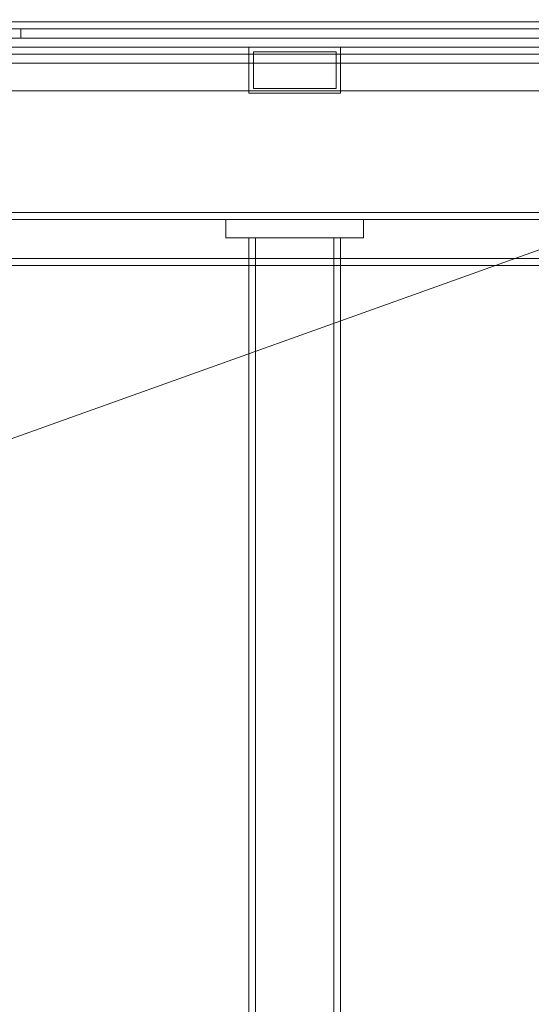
# Model space of a CAD drawing. Header units: millimetres. Extents: x -3490 to 61924, y -72580 to 6847.
# Tile 788 of 1056: x 26100 to 26323, y 866 to 1295. Entities that reach past the tile are written whole.
import ezdxf

# ---------------------------------------------------------------- set-up
doc = ezdxf.new("R2010")
doc.units = ezdxf.units.MM
for name, color, linetype, lineweight in [('COTAS_P', 1, 'Continuous', 0), ('lateral_briquetadora', 7, 'Continuous', 0), ('lateral_C05', 7, 'Continuous', 0)]:
    doc.layers.add(name, color=color, linetype=linetype, lineweight=lineweight)
doc.dimstyles.new('R19_100', dxfattribs={"dimtxt": 250, "dimasz": 150, "dimexe": 150, "dimexo": 80, "dimgap": 100, "dimtad": 1, "dimtih": 1, "dimtoh": 1, "dimdsep": 46, "dimcen": 0.09, "dimadec": 0, "dimazin": 0, "dimtfac": 1, "dimtdec": 4, "dimtofl": 0, "dimtmove": 0, "dimatfit": 3, "dimfxl": 1, "dimtolj": 1, "dimtzin": 0, "dimarcsym": 0})

# ---------------------------------------------------------------- blocks, each defined once
blk = doc.blocks.new('DIM_R29_7')
at = {"layer": 'COTAS_P'}
for p, q in [((24250.07, 2141), (24400.07, 2186)), ((26750.07, 2141), (26600.07, 2186)), ((24250.07, 1241), (24250.07, 2141)), ((24250.07, 2141), (26750.07, 2141)), ((24250.07, 2141), (24400.07, 2096)), ((26750.07, 2141), (26600.07, 2096)), ((26750.07, 1241), (26750.07, 2141))]:
    blk.add_line(p, q, dxfattribs=at)
blk.add_text('2500 P', height=250, dxfattribs=at).set_placement((25500.07, 2241))
blk = doc.blocks.new('DIM_R29_19')
at = {"layer": 'COTAS_P'}
for p, q in [((18820, 2240), (18619.96, 1362.51)), ((18619.96, 1362.51), (18776.21, 1373.05)), ((27699.96, -707.49), (18619.96, 1362.51)), ((18619.96, 1362.51), (18756.2, 1285.3)), ((27900, 170), (27699.96, -707.49)), ((27699.96, -707.49), (27563.71, -630.27)), ((27699.96, -707.49), (27543.71, -718.02))]:
    blk.add_line(p, q, dxfattribs=at)
blk.add_text('9312.96 P', height=250, rotation=167.1576, dxfattribs=at).set_placement((23137.73, 230.02))

msp = doc.modelspace()

# ---------------------------------------------------------------- linework, layer by layer
at = {"layer": 'lateral_briquetadora'}
for p, q in [((26525.067, 1276), (25905.067, 1276)), ((26535.067, 1264), (25905.067, 1264)), ((25950.067, 1264), (26520.067, 1264)), ((26520.067, 1264), (25950.067, 1060))]:
    msp.add_line(p, q, dxfattribs=at)
at = {"layer": 'lateral_C05'}
for p, q in [((24250.067, 1294), (26750.067, 1294)), ((24250.067, 1291), (26750.067, 1291)), ((24310.067, 1294), (26690.067, 1294)), ((24310.067, 1291), (26690.067, 1291)), ((26100.817, 1287), (26100.817, 1291)), ((26100.817, 1291), (26700.067, 1291)), ((26123.826, 1291), (26123.841, 1291)), ((26123.841, 1291), (26123.863, 1291)), ((26123.863, 1291), (26123.893, 1291)), ((26123.893, 1291), (26123.93, 1291)), ((26123.93, 1291), (26123.974, 1291)), ((26123.974, 1291), (26124.025, 1291)), ((26124.025, 1291), (26124.083, 1291)), ((26124.083, 1291), (26124.148, 1291)), ((26124.148, 1291), (26124.219, 1291)), ((26124.219, 1291), (26124.297, 1291)), ((26124.297, 1291), (26124.382, 1291)), ((26124.382, 1291), (26124.472, 1291)), ((26124.472, 1291), (26124.568, 1291)), ((26124.568, 1291), (26124.67, 1291)), ((26124.67, 1291), (26124.777, 1291)), ((26124.777, 1291), (26124.889, 1291)), ((26124.889, 1291), (26125.006, 1291)), ((26125.006, 1291), (26125.128, 1291)), ((26125.128, 1291), (26125.253, 1291)), ((26125.253, 1291), (26125.383, 1291)), ((26125.383, 1291), (26125.516, 1291)), ((26125.516, 1291), (26125.652, 1291)), ((26125.652, 1291), (26125.791, 1291)), ((26125.711, 1291), (26125.698, 1291)), ((26125.704, 1291), (26125.721, 1291)), ((26125.731, 1291), (26125.711, 1291)), ((26125.721, 1291), (26125.745, 1291)), ((26125.759, 1291), (26125.731, 1291)), ((26125.745, 1291), (26125.777, 1291)), ((26125.794, 1291), (26125.759, 1291)), ((26125.777, 1291), (26125.816, 1291)), ((26125.791, 1291), (26125.933, 1291)), ((26125.836, 1291), (26125.794, 1291)), ((26125.816, 1291), (26125.862, 1291)), ((26125.885, 1291), (26125.836, 1291)), ((26125.862, 1291), (26125.915, 1291)), ((26125.942, 1291), (26125.885, 1291)), ((26125.915, 1291), (26125.975, 1291)), ((26125.933, 1291), (26126.077, 1291)), ((26126.005, 1291), (26125.942, 1291)), ((26125.975, 1291), (26126.042, 1291)), ((26126.075, 1291), (26126.005, 1291)), ((26126.042, 1291), (26126.115, 1291)), ((26126.151, 1291), (26126.075, 1291)), ((26126.077, 1291), (26126.223, 1291)), ((26126.115, 1291), (26126.195, 1291)), ((26126.151, 1291), (26130.401, 1291)), ((26126.195, 1291), (26126.28, 1291)), ((26126.223, 1291), (26126.37, 1291)), ((26126.28, 1291), (26126.372, 1291)), ((26126.37, 1291), (26126.519, 1291)), ((26126.372, 1291), (26126.47, 1291)), ((26126.47, 1291), (26126.573, 1291)), ((26126.519, 1291), (26126.668, 1291)), ((26126.573, 1291), (26126.682, 1291)), ((26126.668, 1291), (26126.817, 1291)), ((26126.682, 1291), (26126.795, 1291)), ((26126.795, 1291), (26126.913, 1291)), ((26126.817, 1291), (26134.817, 1291)), ((26126.913, 1291), (26127.036, 1291)), ((26127.036, 1291), (26127.163, 1291)), ((26127.163, 1291), (26127.293, 1291)), ((26127.293, 1291), (26127.427, 1291)), ((26127.427, 1291), (26127.564, 1291)), ((26127.564, 1291), (26127.704, 1291)), ((26127.704, 1291), (26127.847, 1291)), ((26127.847, 1291), (26127.991, 1291)), ((26127.991, 1291), (26128.138, 1291)), ((26128.071, 1294), (26128.081, 1294)), ((26128.071, 1291), (26128.081, 1291)), ((26128.081, 1294), (26128.098, 1294)), ((26128.081, 1291), (26128.098, 1291)), ((26128.098, 1294), (26128.122, 1294)), ((26128.098, 1291), (26128.122, 1291)), ((26128.122, 1294), (26128.153, 1294)), ((26128.122, 1291), (26128.153, 1291)), ((26128.138, 1291), (26128.285, 1291)), ((26128.153, 1294), (26128.19, 1294)), ((26128.153, 1291), (26128.19, 1291)), ((26128.19, 1294), (26128.233, 1294)), ((26128.19, 1291), (26128.233, 1291)), ((26128.233, 1294), (26128.283, 1294)), ((26128.233, 1291), (26128.283, 1291)), ((26128.283, 1294), (26128.34, 1294)), ((26128.283, 1291), (26128.34, 1291)), ((26128.285, 1291), (26128.434, 1291)), ((26128.34, 1294), (26128.402, 1294)), ((26128.34, 1291), (26128.402, 1291)), ((26128.402, 1294), (26128.471, 1294)), ((26128.402, 1291), (26128.471, 1291)), ((26128.434, 1291), (26128.583, 1291)), ((26128.471, 1294), (26128.545, 1294)), ((26128.471, 1291), (26128.545, 1291)), ((26128.545, 1294), (26128.625, 1294)), ((26128.545, 1291), (26128.625, 1291)), ((26128.583, 1291), (26128.733, 1291)), ((26128.625, 1294), (26128.711, 1294)), ((26128.625, 1291), (26128.711, 1291)), ((26128.711, 1294), (26128.802, 1294)), ((26128.711, 1291), (26128.802, 1291)), ((26128.733, 1291), (26128.882, 1291)), ((26128.802, 1294), (26128.897, 1294)), ((26128.802, 1291), (26128.897, 1291)), ((26128.882, 1291), (26129.031, 1291)), ((26128.897, 1294), (26128.998, 1294)), ((26128.897, 1291), (26128.998, 1291)), ((26128.998, 1294), (26129.103, 1294)), ((26128.998, 1291), (26129.103, 1291)), ((26129.031, 1291), (26129.179, 1291)), ((26129.103, 1294), (26129.212, 1294)), ((26129.103, 1291), (26129.212, 1291)), ((26129.179, 1291), (26129.326, 1291)), ((26129.212, 1294), (26129.325, 1294)), ((26129.212, 1291), (26129.325, 1291)), ((26129.325, 1294), (26129.442, 1294)), ((26129.325, 1291), (26129.442, 1291)), ((26129.326, 1291), (26129.472, 1291)), ((26129.442, 1294), (26129.563, 1294)), ((26129.442, 1291), (26129.563, 1291)), ((26129.472, 1291), (26129.615, 1291)), ((26129.563, 1294), (26129.686, 1294)), ((26129.563, 1291), (26129.686, 1291)), ((26129.615, 1291), (26129.756, 1291)), ((26129.686, 1294), (26129.813, 1294)), ((26129.686, 1291), (26129.813, 1291)), ((26129.756, 1291), (26129.895, 1291)), ((26129.813, 1294), (26129.942, 1294)), ((26129.813, 1291), (26129.942, 1291)), ((26129.895, 1291), (26130.03, 1291)), ((26129.942, 1294), (26130.073, 1294)), ((26129.942, 1291), (26130.073, 1291)), ((26130.03, 1291), (26130.162, 1291)), ((26130.073, 1294), (26130.206, 1294)), ((26130.073, 1291), (26130.206, 1291)), ((26130.162, 1291), (26130.291, 1291)), ((26130.206, 1294), (26130.34, 1294)), ((26130.206, 1291), (26130.34, 1291)), ((26130.291, 1291), (26130.416, 1291)), ((26130.34, 1294), (26130.476, 1294)), ((26130.34, 1291), (26130.476, 1291)), ((26130.401, 1291), (26130.483, 1291)), ((26130.416, 1291), (26130.536, 1291)), ((26130.476, 1294), (26130.612, 1294)), ((26130.476, 1291), (26130.612, 1291)), ((26130.571, 1291), (26130.483, 1291)), ((26130.536, 1291), (26130.652, 1291)), ((26130.665, 1291), (26130.571, 1291)), ((26130.612, 1294), (26130.749, 1294)), ((26130.612, 1291), (26130.749, 1291)), ((26130.652, 1291), (26130.762, 1291)), ((26130.765, 1291), (26130.665, 1291)), ((26130.749, 1294), (26130.886, 1294)), ((26130.749, 1291), (26130.886, 1291)), ((26130.762, 1291), (26130.868, 1291)), ((26130.87, 1291), (26130.765, 1291)), ((26130.868, 1291), (26130.968, 1291)), ((26130.98, 1291), (26130.87, 1291)), ((26130.886, 1294), (26131.023, 1294)), ((26130.886, 1291), (26131.023, 1291)), ((26130.968, 1291), (26131.063, 1291)), ((26131.095, 1291), (26130.98, 1291)), ((26131.023, 1294), (26131.159, 1294)), ((26131.023, 1291), (26131.159, 1291)), ((26131.063, 1291), (26131.152, 1291)), ((26131.215, 1291), (26131.095, 1291)), ((26131.152, 1291), (26131.234, 1291)), ((26131.159, 1294), (26131.295, 1294)), ((26131.159, 1291), (26131.295, 1291)), ((26131.339, 1291), (26131.215, 1291)), ((26131.234, 1291), (26135.484, 1291)), ((26131.295, 1294), (26131.429, 1294)), ((26131.295, 1291), (26131.429, 1291)), ((26131.467, 1291), (26131.339, 1291)), ((26131.429, 1294), (26131.562, 1294)), ((26131.429, 1291), (26131.562, 1291)), ((26131.598, 1291), (26131.467, 1291)), ((26131.562, 1294), (26131.693, 1294)), ((26131.562, 1291), (26131.693, 1291)), ((26131.733, 1291), (26131.598, 1291)), ((26131.693, 1294), (26131.822, 1294)), ((26131.693, 1291), (26131.822, 1291)), ((26131.871, 1291), (26131.733, 1291)), ((26131.822, 1294), (26131.949, 1294)), ((26131.822, 1291), (26131.949, 1291)), ((26132.011, 1291), (26131.871, 1291)), ((26131.949, 1294), (26132.072, 1294)), ((26131.949, 1291), (26132.072, 1291)), ((26132.154, 1291), (26132.011, 1291)), ((26132.072, 1294), (26132.192, 1294)), ((26132.072, 1291), (26132.192, 1291)), ((26132.298, 1291), (26132.154, 1291)), ((26132.192, 1294), (26132.309, 1294)), ((26132.192, 1291), (26132.309, 1291)), ((26132.444, 1291), (26132.298, 1291)), ((26132.309, 1294), (26132.423, 1294)), ((26132.309, 1291), (26132.423, 1291)), ((26132.423, 1294), (26132.532, 1294)), ((26132.423, 1291), (26132.532, 1291)), ((26132.592, 1291), (26132.444, 1291)), ((26132.532, 1294), (26132.637, 1294)), ((26132.532, 1291), (26132.637, 1291)), ((26132.74, 1291), (26132.592, 1291)), ((26132.637, 1294), (26132.738, 1294)), ((26132.637, 1291), (26132.738, 1291)), ((26132.738, 1294), (26132.833, 1294)), ((26132.738, 1291), (26132.833, 1291)), ((26132.889, 1291), (26132.74, 1291)), ((26132.833, 1294), (26132.924, 1294)), ((26132.833, 1291), (26132.924, 1291)), ((26133.038, 1291), (26132.889, 1291)), ((26132.924, 1294), (26133.01, 1294)), ((26132.924, 1291), (26133.01, 1291)), ((26133.01, 1294), (26133.09, 1294)), ((26133.01, 1291), (26133.09, 1291)), ((26133.187, 1291), (26133.038, 1291)), ((26133.09, 1294), (26133.164, 1294)), ((26133.09, 1291), (26133.164, 1291)), ((26133.164, 1294), (26133.233, 1294)), ((26133.164, 1291), (26133.233, 1291)), ((26133.335, 1291), (26133.187, 1291)), ((26133.233, 1294), (26133.295, 1294)), ((26133.233, 1291), (26133.295, 1291)), ((26133.295, 1294), (26133.352, 1294)), ((26133.295, 1291), (26133.352, 1291)), ((26133.482, 1291), (26133.335, 1291)), ((26133.352, 1294), (26133.402, 1294)), ((26133.352, 1291), (26133.402, 1291)), ((26133.402, 1294), (26133.445, 1294)), ((26133.402, 1291), (26133.445, 1291)), ((26133.445, 1294), (26133.482, 1294)), ((26133.445, 1291), (26133.482, 1291)), ((26133.482, 1294), (26133.513, 1294)), ((26133.628, 1291), (26133.482, 1291)), ((26133.482, 1291), (26133.513, 1291)), ((26133.513, 1294), (26133.537, 1294)), ((26133.513, 1291), (26133.537, 1291)), ((26133.537, 1294), (26133.554, 1294)), ((26133.537, 1291), (26133.554, 1291)), ((26133.554, 1294), (26133.564, 1294)), ((26133.554, 1291), (26133.564, 1291)), ((26133.772, 1291), (26133.628, 1291)), ((26133.914, 1291), (26133.772, 1291)), ((26134.053, 1291), (26133.914, 1291)), ((26134.19, 1291), (26134.053, 1291)), ((26134.324, 1291), (26134.19, 1291)), ((26134.455, 1291), (26134.324, 1291)), ((26134.581, 1291), (26134.455, 1291)), ((26134.704, 1291), (26134.581, 1291)), ((26134.822, 1291), (26134.704, 1291)), ((26134.817, 1291), (26134.965, 1291)), ((26134.936, 1291), (26134.822, 1291)), ((26135.045, 1291), (26134.936, 1291)), ((26134.965, 1291), (26135.112, 1291)), ((26135.148, 1291), (26135.045, 1291)), ((26135.112, 1291), (26135.258, 1291)), ((26135.247, 1291), (26135.148, 1291)), ((26135.339, 1291), (26135.247, 1291)), ((26135.258, 1291), (26135.403, 1291)), ((26135.426, 1291), (26135.339, 1291)), ((26135.403, 1291), (26135.546, 1291)), ((26135.506, 1291), (26135.426, 1291)), ((26135.484, 1291), (26135.556, 1291)), ((26135.58, 1291), (26135.506, 1291)), ((26135.546, 1291), (26135.688, 1291)), ((26135.556, 1291), (26135.622, 1291)), ((26135.648, 1291), (26135.58, 1291)), ((26135.622, 1291), (26135.682, 1291)), ((26135.709, 1291), (26135.648, 1291)), ((26135.682, 1291), (26135.736, 1291)), ((26135.688, 1291), (26135.828, 1291)), ((26135.763, 1291), (26135.709, 1291)), ((26135.736, 1291), (26135.784, 1291)), ((26135.81, 1291), (26135.763, 1291)), ((26135.784, 1291), (26135.826, 1291)), ((26135.85, 1291), (26135.81, 1291)), ((26135.826, 1291), (26135.861, 1291)), ((26135.828, 1291), (26135.966, 1291)), ((26135.883, 1291), (26135.85, 1291)), ((26135.861, 1291), (26135.89, 1291)), ((26135.909, 1291), (26135.883, 1291)), ((26135.89, 1291), (26135.913, 1291)), ((26135.913, 1291), (26135.929, 1291)), ((26135.939, 1291), (26135.928, 1291)), ((26135.966, 1291), (26136.1, 1291)), ((26136.1, 1291), (26136.232, 1291)), ((26136.232, 1291), (26136.36, 1291)), ((26136.36, 1291), (26136.484, 1291)), ((26136.484, 1291), (26136.605, 1291)), ((26136.605, 1291), (26136.721, 1291)), ((26136.721, 1291), (26136.832, 1291)), ((26136.832, 1291), (26136.939, 1291)), ((26136.939, 1291), (26137.04, 1291)), ((26137.04, 1291), (26137.137, 1291)), ((26137.137, 1291), (26137.227, 1291)), ((26137.227, 1291), (26137.312, 1291)), ((26137.312, 1291), (26137.391, 1291)), ((26137.391, 1291), (26137.463, 1291)), ((26137.463, 1291), (26137.529, 1291)), ((26137.529, 1291), (26137.589, 1291)), ((26137.589, 1291), (26137.642, 1291)), ((26137.642, 1291), (26137.688, 1291)), ((26137.688, 1291), (26137.728, 1291)), ((26137.728, 1291), (26137.76, 1291)), ((26137.76, 1291), (26137.785, 1291)), ((26137.785, 1291), (26137.803, 1291)), ((26137.803, 1291), (26137.814, 1291)), ((24300.067, 1287), (26700.067, 1287)), ((26100.817, 1287), (26700.067, 1287)), ((26123.826, 1287), (26123.841, 1287)), ((26123.841, 1287), (26123.863, 1287)), ((26123.863, 1287), (26123.893, 1287)), ((26123.893, 1287), (26123.93, 1287)), ((26123.93, 1287), (26123.974, 1287)), ((26123.974, 1287), (26124.025, 1287)), ((26124.025, 1287), (26124.083, 1287)), ((26124.083, 1287), (26124.148, 1287)), ((26124.148, 1287), (26124.219, 1287)), ((26124.219, 1287), (26124.297, 1287)), ((26124.297, 1287), (26124.382, 1287)), ((26124.382, 1287), (26124.472, 1287)), ((26124.472, 1287), (26124.568, 1287)), ((26124.568, 1287), (26124.67, 1287)), ((26124.67, 1287), (26124.777, 1287)), ((26124.777, 1287), (26124.889, 1287)), ((26124.889, 1287), (26125.006, 1287)), ((26125.006, 1287), (26125.128, 1287)), ((26125.128, 1287), (26125.253, 1287)), ((26125.253, 1287), (26125.383, 1287)), ((26125.383, 1287), (26125.516, 1287)), ((26125.516, 1287), (26125.652, 1287)), ((26125.652, 1287), (26125.791, 1287)), ((26125.711, 1287), (26125.698, 1287)), ((26125.704, 1287), (26125.721, 1287)), ((26125.731, 1287), (26125.711, 1287)), ((26125.721, 1287), (26125.745, 1287)), ((26125.759, 1287), (26125.731, 1287)), ((26125.745, 1287), (26125.777, 1287)), ((26125.794, 1287), (26125.759, 1287)), ((26125.777, 1287), (26125.816, 1287)), ((26125.791, 1287), (26125.933, 1287)), ((26125.836, 1287), (26125.794, 1287)), ((26125.816, 1287), (26125.862, 1287)), ((26125.885, 1287), (26125.836, 1287)), ((26125.862, 1287), (26125.915, 1287)), ((26125.942, 1287), (26125.885, 1287)), ((26125.915, 1287), (26125.975, 1287)), ((26125.933, 1287), (26126.077, 1287)), ((26126.005, 1287), (26125.942, 1287)), ((26125.975, 1287), (26126.042, 1287)), ((26126.075, 1287), (26126.005, 1287)), ((26126.042, 1287), (26126.115, 1287)), ((26126.151, 1287), (26126.075, 1287)), ((26126.077, 1287), (26126.223, 1287)), ((26126.115, 1287), (26126.195, 1287)), ((26126.151, 1287), (26130.401, 1287)), ((26126.195, 1287), (26126.28, 1287)), ((26126.223, 1287), (26126.37, 1287)), ((26126.28, 1287), (26126.372, 1287)), ((26126.37, 1287), (26126.519, 1287)), ((26126.372, 1287), (26126.47, 1287)), ((26126.47, 1287), (26126.573, 1287)), ((26126.519, 1287), (26126.668, 1287)), ((26126.573, 1287), (26126.682, 1287)), ((26126.668, 1287), (26126.817, 1287)), ((26126.682, 1287), (26126.795, 1287)), ((26126.795, 1287), (26126.913, 1287)), ((26126.817, 1287), (26134.817, 1287)), ((26126.913, 1287), (26127.036, 1287)), ((26127.036, 1287), (26127.163, 1287)), ((26127.163, 1287), (26127.293, 1287)), ((26127.293, 1287), (26127.427, 1287)), ((26127.427, 1287), (26127.564, 1287)), ((26127.564, 1287), (26127.704, 1287)), ((26127.704, 1287), (26127.847, 1287)), ((26127.847, 1287), (26127.991, 1287)), ((26127.991, 1287), (26128.138, 1287)), ((26128.071, 1287), (26128.081, 1287)), ((26128.081, 1287), (26128.098, 1287)), ((26128.098, 1287), (26128.122, 1287)), ((26128.122, 1287), (26128.153, 1287)), ((26128.138, 1287), (26128.285, 1287)), ((26128.153, 1287), (26128.19, 1287)), ((26128.19, 1287), (26128.233, 1287)), ((26128.233, 1287), (26128.283, 1287)), ((26128.283, 1287), (26128.34, 1287)), ((26128.285, 1287), (26128.434, 1287)), ((26128.34, 1287), (26128.402, 1287)), ((26128.402, 1287), (26128.471, 1287)), ((26128.434, 1287), (26128.583, 1287)), ((26128.471, 1287), (26128.545, 1287)), ((26128.545, 1287), (26128.625, 1287)), ((26128.583, 1287), (26128.733, 1287)), ((26128.625, 1287), (26128.711, 1287)), ((26128.711, 1287), (26128.802, 1287)), ((26128.733, 1287), (26128.882, 1287)), ((26128.802, 1287), (26128.897, 1287)), ((26128.882, 1287), (26129.031, 1287)), ((26128.897, 1287), (26128.998, 1287)), ((26128.998, 1287), (26129.103, 1287)), ((26129.031, 1287), (26129.179, 1287)), ((26129.103, 1287), (26129.212, 1287)), ((26129.179, 1287), (26129.326, 1287)), ((26129.212, 1287), (26129.325, 1287)), ((26129.325, 1287), (26129.442, 1287)), ((26129.326, 1287), (26129.472, 1287)), ((26129.442, 1287), (26129.563, 1287)), ((26129.472, 1287), (26129.615, 1287)), ((26129.563, 1287), (26129.686, 1287)), ((26129.615, 1287), (26129.756, 1287)), ((26129.686, 1287), (26129.813, 1287)), ((26129.756, 1287), (26129.895, 1287)), ((26129.813, 1287), (26129.942, 1287)), ((26129.895, 1287), (26130.03, 1287)), ((26129.942, 1287), (26130.073, 1287)), ((26130.03, 1287), (26130.162, 1287)), ((26130.073, 1287), (26130.206, 1287)), ((26130.162, 1287), (26130.291, 1287)), ((26130.206, 1287), (26130.34, 1287)), ((26130.291, 1287), (26130.416, 1287)), ((26130.34, 1287), (26130.476, 1287)), ((26130.401, 1287), (26130.483, 1287)), ((26130.416, 1287), (26130.536, 1287)), ((26130.476, 1287), (26130.612, 1287)), ((26130.571, 1287), (26130.483, 1287)), ((26130.536, 1287), (26130.652, 1287)), ((26130.665, 1287), (26130.571, 1287)), ((26130.612, 1287), (26130.749, 1287)), ((26130.652, 1287), (26130.762, 1287)), ((26130.765, 1287), (26130.665, 1287)), ((26130.749, 1287), (26130.886, 1287)), ((26130.762, 1287), (26130.868, 1287)), ((26130.87, 1287), (26130.765, 1287)), ((26130.868, 1287), (26130.968, 1287)), ((26130.98, 1287), (26130.87, 1287)), ((26131.023, 1287), (26130.886, 1287)), ((26130.968, 1287), (26131.063, 1287)), ((26131.095, 1287), (26130.98, 1287)), ((26131.023, 1287), (26131.159, 1287)), ((26131.063, 1287), (26131.152, 1287)), ((26131.215, 1287), (26131.095, 1287)), ((26131.152, 1287), (26131.234, 1287)), ((26131.295, 1287), (26131.159, 1287)), ((26131.339, 1287), (26131.215, 1287)), ((26131.234, 1287), (26135.484, 1287)), ((26131.295, 1287), (26131.429, 1287)), ((26131.467, 1287), (26131.339, 1287)), ((26131.562, 1287), (26131.429, 1287)), ((26131.598, 1287), (26131.467, 1287)), ((26131.693, 1287), (26131.562, 1287)), ((26131.733, 1287), (26131.598, 1287)), ((26131.822, 1287), (26131.693, 1287)), ((26131.871, 1287), (26131.733, 1287)), ((26131.949, 1287), (26131.822, 1287)), ((26132.011, 1287), (26131.871, 1287)), ((26132.072, 1287), (26131.949, 1287)), ((26132.154, 1287), (26132.011, 1287)), ((26132.072, 1287), (26132.192, 1287)), ((26132.298, 1287), (26132.154, 1287)), ((26132.192, 1287), (26132.309, 1287)), ((26132.444, 1287), (26132.298, 1287)), ((26132.309, 1287), (26132.423, 1287)), ((26132.423, 1287), (26132.532, 1287)), ((26132.592, 1287), (26132.444, 1287)), ((26132.532, 1287), (26132.637, 1287)), ((26132.74, 1287), (26132.592, 1287)), ((26132.637, 1287), (26132.738, 1287)), ((26132.738, 1287), (26132.833, 1287)), ((26132.889, 1287), (26132.74, 1287)), ((26132.833, 1287), (26132.924, 1287)), ((26133.038, 1287), (26132.889, 1287)), ((26132.924, 1287), (26133.01, 1287)), ((26133.01, 1287), (26133.09, 1287)), ((26133.187, 1287), (26133.038, 1287)), ((26133.09, 1287), (26133.164, 1287)), ((26133.164, 1287), (26133.233, 1287)), ((26133.335, 1287), (26133.187, 1287)), ((26133.233, 1287), (26133.295, 1287)), ((26133.295, 1287), (26133.352, 1287)), ((26133.482, 1287), (26133.335, 1287)), ((26133.352, 1287), (26133.402, 1287)), ((26133.402, 1287), (26133.445, 1287)), ((26133.445, 1287), (26133.482, 1287)), ((26133.482, 1287), (26133.513, 1287)), ((26133.628, 1287), (26133.482, 1287)), ((26133.513, 1287), (26133.537, 1287)), ((26133.537, 1287), (26133.554, 1287)), ((26133.554, 1287), (26133.564, 1287)), ((26133.772, 1287), (26133.628, 1287)), ((26133.914, 1287), (26133.772, 1287)), ((26134.053, 1287), (26133.914, 1287)), ((26134.19, 1287), (26134.053, 1287)), ((26134.324, 1287), (26134.19, 1287)), ((26134.455, 1287), (26134.324, 1287)), ((26134.581, 1287), (26134.455, 1287)), ((26134.704, 1287), (26134.581, 1287)), ((26134.822, 1287), (26134.704, 1287)), ((26134.817, 1287), (26134.965, 1287)), ((26134.936, 1287), (26134.822, 1287)), ((26135.045, 1287), (26134.936, 1287)), ((26134.965, 1287), (26135.112, 1287)), ((26135.148, 1287), (26135.045, 1287)), ((26135.112, 1287), (26135.258, 1287)), ((26135.247, 1287), (26135.148, 1287)), ((26135.339, 1287), (26135.247, 1287)), ((26135.258, 1287), (26135.403, 1287)), ((26135.426, 1287), (26135.339, 1287)), ((26135.403, 1287), (26135.546, 1287)), ((26135.506, 1287), (26135.426, 1287)), ((26135.484, 1287), (26135.556, 1287)), ((26135.58, 1287), (26135.506, 1287)), ((26135.546, 1287), (26135.688, 1287)), ((26135.556, 1287), (26135.622, 1287)), ((26135.648, 1287), (26135.58, 1287)), ((26135.622, 1287), (26135.682, 1287)), ((26135.709, 1287), (26135.648, 1287)), ((26135.682, 1287), (26135.736, 1287)), ((26135.688, 1287), (26135.828, 1287)), ((26135.763, 1287), (26135.709, 1287)), ((26135.736, 1287), (26135.784, 1287)), ((26135.81, 1287), (26135.763, 1287)), ((26135.784, 1287), (26135.826, 1287)), ((26135.85, 1287), (26135.81, 1287)), ((26135.826, 1287), (26135.861, 1287)), ((26135.828, 1287), (26135.966, 1287)), ((26135.883, 1287), (26135.85, 1287)), ((26135.861, 1287), (26135.89, 1287)), ((26135.909, 1287), (26135.883, 1287)), ((26135.89, 1287), (26135.913, 1287)), ((26135.913, 1287), (26135.929, 1287)), ((26135.939, 1287), (26135.928, 1287)), ((26135.966, 1287), (26136.1, 1287)), ((26136.1, 1287), (26136.232, 1287)), ((26136.232, 1287), (26136.36, 1287)), ((26136.36, 1287), (26136.484, 1287)), ((26136.484, 1287), (26136.605, 1287)), ((26136.605, 1287), (26136.721, 1287)), ((26136.721, 1287), (26136.832, 1287)), ((26136.832, 1287), (26136.939, 1287)), ((26136.939, 1287), (26137.04, 1287)), ((26137.04, 1287), (26137.137, 1287)), ((26137.137, 1287), (26137.227, 1287)), ((26137.227, 1287), (26137.312, 1287)), ((26137.312, 1287), (26137.391, 1287)), ((26137.391, 1287), (26137.463, 1287)), ((26137.463, 1287), (26137.529, 1287)), ((26137.529, 1287), (26137.589, 1287)), ((26137.589, 1287), (26137.642, 1287)), ((26137.642, 1287), (26137.688, 1287)), ((26137.688, 1287), (26137.728, 1287)), ((26137.728, 1287), (26137.76, 1287)), ((26137.76, 1287), (26137.785, 1287)), ((26137.785, 1287), (26137.803, 1287)), ((26137.803, 1287), (26137.814, 1287)), ((24300.067, 1283), (26700.067, 1283)), ((24310.067, 1283), (26690.067, 1283)), ((26128.071, 1283), (26128.081, 1283)), ((26128.081, 1283), (26128.098, 1283)), ((26128.098, 1283), (26128.122, 1283)), ((26128.122, 1283), (26128.153, 1283)), ((26128.153, 1283), (26128.19, 1283)), ((26128.19, 1283), (26128.233, 1283)), ((26128.233, 1283), (26128.283, 1283)), ((26128.283, 1283), (26128.34, 1283)), ((26128.34, 1283), (26128.402, 1283)), ((26128.402, 1283), (26128.471, 1283)), ((26128.471, 1283), (26128.545, 1283)), ((26128.545, 1283), (26128.625, 1283)), ((26128.625, 1283), (26128.711, 1283)), ((26128.711, 1283), (26128.802, 1283)), ((26128.802, 1283), (26128.897, 1283)), ((26128.897, 1283), (26128.998, 1283)), ((26128.998, 1283), (26129.103, 1283)), ((26129.103, 1283), (26129.212, 1283)), ((26129.212, 1283), (26129.325, 1283)), ((26129.325, 1283), (26129.442, 1283)), ((26129.442, 1283), (26129.563, 1283)), ((26129.563, 1283), (26129.686, 1283)), ((26129.686, 1283), (26129.813, 1283)), ((26129.813, 1283), (26129.942, 1283)), ((26129.942, 1283), (26130.073, 1283)), ((26130.073, 1283), (26130.206, 1283)), ((26130.206, 1283), (26130.34, 1283)), ((26130.34, 1283), (26130.476, 1283)), ((26130.476, 1283), (26130.612, 1283)), ((26130.612, 1283), (26130.749, 1283)), ((26130.749, 1283), (26130.886, 1283)), ((26131.023, 1283), (26130.886, 1283)), ((26131.023, 1283), (26131.159, 1283)), ((26131.295, 1283), (26131.159, 1283)), ((26131.295, 1283), (26131.429, 1283)), ((26131.562, 1283), (26131.429, 1283)), ((26131.693, 1283), (26131.562, 1283)), ((26131.822, 1283), (26131.693, 1283)), ((26131.949, 1283), (26131.822, 1283)), ((26132.072, 1283), (26131.949, 1283)), ((26132.072, 1283), (26132.192, 1283)), ((26132.192, 1283), (26132.309, 1283)), ((26132.309, 1283), (26132.423, 1283)), ((26132.423, 1283), (26132.532, 1283)), ((26132.532, 1283), (26132.637, 1283)), ((26132.637, 1283), (26132.738, 1283)), ((26132.738, 1283), (26132.833, 1283)), ((26132.833, 1283), (26132.924, 1283)), ((26132.924, 1283), (26133.01, 1283)), ((26133.01, 1283), (26133.09, 1283)), ((26133.09, 1283), (26133.164, 1283)), ((26133.164, 1283), (26133.233, 1283)), ((26133.233, 1283), (26133.295, 1283)), ((26133.295, 1283), (26133.352, 1283)), ((26133.352, 1283), (26133.402, 1283)), ((26133.402, 1283), (26133.445, 1283)), ((26133.445, 1283), (26133.482, 1283)), ((26133.482, 1283), (26133.513, 1283)), ((26133.513, 1283), (26133.537, 1283)), ((26133.537, 1283), (26133.554, 1283)), ((26133.554, 1283), (26133.564, 1283)), ((26200.067, 1263), (26200.067, 1283)), ((26200.067, 1283), (26240.067, 1283)), ((26240.067, 1263), (26240.067, 1283)), ((24310.067, 1280), (26690.067, 1280)), ((26202.067, 1281), (26202.067, 1265)), ((26202.067, 1281), (26238.067, 1281)), ((26238.067, 1281), (26238.067, 1265)), ((26202.067, 1265), (26238.067, 1265)), ((26200.067, 1263), (26240.067, 1263)), ((24310.067, 1211), (26690.067, 1211)), ((24310.067, 1208), (26690.067, 1208)), ((26190.067, 1200), (26190.067, 1208)), ((26190.067, 1208), (26250.067, 1208)), ((26250.067, 1200), (26250.067, 1208)), ((26190.067, 1200), (26250.067, 1200)), ((26200.067, 8), (26200.067, 1200)), ((26200.067, 1200), (26240.067, 1200)), ((26237.067, 1200), (26203.067, 1200)), ((26203.067, 1200), (26203.067, 8)), ((26237.067, 1200), (26237.067, 8)), ((26240.067, 8), (26240.067, 1200)), ((24250.067, 1191), (26750.067, 1191)), ((24250.067, 1188), (26750.067, 1188))]:
    msp.add_line(p, q, dxfattribs=at)

# ---------------------------------------------------------------- dimensions: what is measured, and where the dimension line sits
at = {"layer": 'COTAS_P'}
for p1, p2, picture, middle in [((24250.067, 1241), (26750.067, 1241), 'DIM_R29_7', (25500.067, 2141)), ((27900, 170), (18820, 2240), 'DIM_R29_19', (23159.956, 327.514))]:
    dim = msp.add_aligned_dim(p1=p1, p2=p2, distance=900, text='<> P', dimstyle='R19_100', dxfattribs=at)
    dim.commit()
    dim.dimension.update_dxf_attribs({"geometry": picture, "text_midpoint": middle})

doc.saveas('drawing.dxf')
